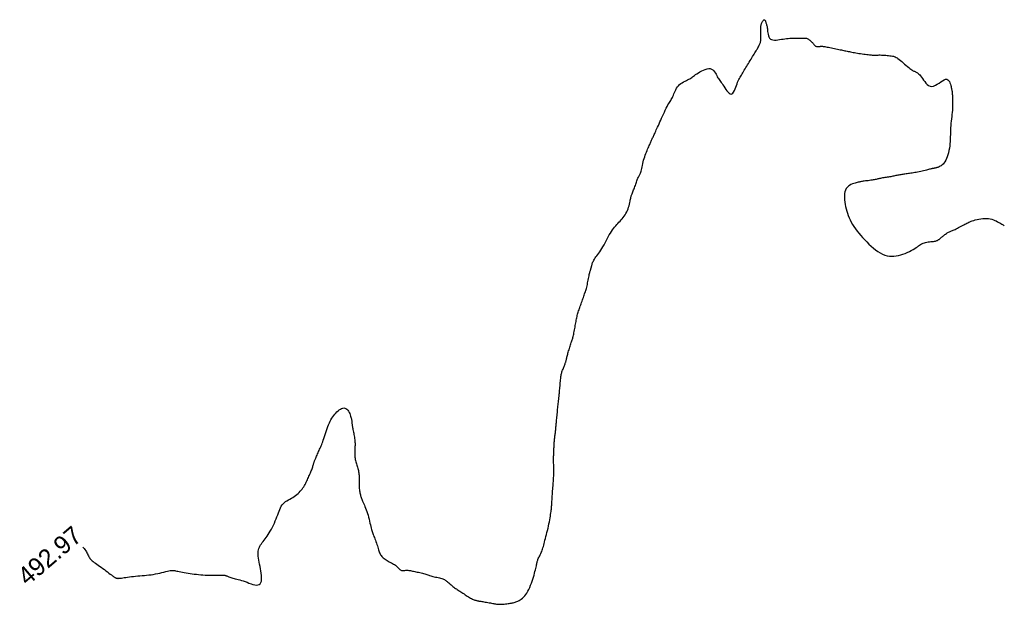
# Model space of a CAD drawing. Header units: millimetres. Extents: x 32690613 to 32693367, y 5343692 to 5344708.
# Tile 522 of 656: x 32692451 to 32692505, y 5344406 to 5344438. Entities that reach past the tile are written whole.
import ezdxf
from ezdxf.enums import TextEntityAlignment as Align

# ---------------------------------------------------------------- set-up
doc = ezdxf.new("R2010")
doc.units = ezdxf.units.MM
doc.header["$LTSCALE"] = 20
doc.layers.add('02-DGM_HL_493.00', color=102, linetype='Continuous')

msp = doc.modelspace()

# ---------------------------------------------------------------- linework, layer by layer
at = {"layer": '02-DGM_HL_493.00', "elevation": 493, "flags": 128}
msp.add_lwpolyline([(32692454.284, 5344409.113), (32692454.315, 5344409.082), (32692454.365, 5344409.024), (32692454.41, 5344408.963), (32692454.451, 5344408.9), (32692454.487, 5344408.837), (32692454.518, 5344408.778), (32692454.547, 5344408.721), (32692454.573, 5344408.666), (32692454.598, 5344408.614), (32692454.624, 5344408.564), (32692454.652, 5344408.515), (32692454.684, 5344408.469), (32692454.72, 5344408.424), (32692454.762, 5344408.38), (32692454.811, 5344408.337), (32692454.865, 5344408.293), (32692454.925, 5344408.249), (32692454.99, 5344408.202), (32692455.061, 5344408.153), (32692455.137, 5344408.1), (32692455.219, 5344408.043), (32692455.304, 5344407.982), (32692455.393, 5344407.917), (32692455.482, 5344407.85), (32692455.571, 5344407.784), (32692455.656, 5344407.72), (32692455.737, 5344407.659), (32692455.81, 5344407.603), (32692455.874, 5344407.554), (32692455.928, 5344407.514), (32692455.972, 5344407.481), (32692456.008, 5344407.455), (32692456.036, 5344407.435), (32692456.059, 5344407.42), (32692456.077, 5344407.409), (32692456.092, 5344407.4), (32692456.106, 5344407.394), (32692456.118, 5344407.389), (32692456.13, 5344407.384), (32692456.142, 5344407.381), (32692456.153, 5344407.378), (32692456.165, 5344407.376), (32692456.176, 5344407.374), (32692456.188, 5344407.372), (32692456.2, 5344407.371), (32692456.213, 5344407.37), (32692456.227, 5344407.369), (32692456.245, 5344407.369), (32692456.268, 5344407.37), (32692456.297, 5344407.372), (32692456.334, 5344407.375), (32692456.379, 5344407.381), (32692456.436, 5344407.388), (32692456.504, 5344407.398), (32692456.583, 5344407.41), (32692456.671, 5344407.423), (32692456.767, 5344407.437), (32692456.871, 5344407.451), (32692456.98, 5344407.465), (32692457.094, 5344407.479), (32692457.21, 5344407.491), (32692457.329, 5344407.502), (32692457.449, 5344407.512), (32692457.57, 5344407.521), (32692457.693, 5344407.531), (32692457.816, 5344407.542), (32692457.94, 5344407.555), (32692458.064, 5344407.571), (32692458.189, 5344407.589), (32692458.312, 5344407.612), (32692458.435, 5344407.637), (32692458.554, 5344407.663), (32692458.668, 5344407.69), (32692458.776, 5344407.717), (32692458.877, 5344407.742), (32692458.968, 5344407.764), (32692459.048, 5344407.781), (32692459.117, 5344407.794), (32692459.176, 5344407.802), (32692459.229, 5344407.806), (32692459.277, 5344407.806), (32692459.323, 5344407.802), (32692459.372, 5344407.795), (32692459.424, 5344407.785), (32692459.482, 5344407.773), (32692459.55, 5344407.759), (32692459.626, 5344407.743), (32692459.711, 5344407.727), (32692459.802, 5344407.709), (32692459.899, 5344407.691), (32692460.002, 5344407.672), (32692460.11, 5344407.654), (32692460.222, 5344407.637), (32692460.336, 5344407.62), (32692460.453, 5344407.605), (32692460.572, 5344407.591), (32692460.692, 5344407.578), (32692460.812, 5344407.567), (32692460.932, 5344407.558), (32692461.051, 5344407.55), (32692461.169, 5344407.545), (32692461.284, 5344407.542), (32692461.395, 5344407.54), (32692461.502, 5344407.54), (32692461.604, 5344407.541), (32692461.698, 5344407.542), (32692461.785, 5344407.544), (32692461.863, 5344407.546), (32692461.931, 5344407.547), (32692461.988, 5344407.547), (32692462.036, 5344407.547), (32692462.077, 5344407.545), (32692462.111, 5344407.543), (32692462.141, 5344407.538), (32692462.17, 5344407.532), (32692462.197, 5344407.524), (32692462.226, 5344407.515), (32692462.258, 5344407.503), (32692462.293, 5344407.489), (32692462.332, 5344407.474), (32692462.374, 5344407.458), (32692462.421, 5344407.441), (32692462.472, 5344407.423), (32692462.528, 5344407.404), (32692462.589, 5344407.386), (32692462.655, 5344407.368), (32692462.726, 5344407.349), (32692462.802, 5344407.329), (32692462.884, 5344407.307), (32692462.971, 5344407.283), (32692463.063, 5344407.256), (32692463.161, 5344407.225), (32692463.264, 5344407.19), (32692463.372, 5344407.15), (32692463.482, 5344407.109), (32692463.593, 5344407.07), (32692463.7, 5344407.037), (32692463.803, 5344407.012), (32692463.896, 5344407), (32692463.979, 5344407.003), (32692464.048, 5344407.026), (32692464.102, 5344407.071), (32692464.14, 5344407.135), (32692464.165, 5344407.217), (32692464.178, 5344407.313), (32692464.181, 5344407.42), (32692464.175, 5344407.535), (32692464.162, 5344407.656), (32692464.144, 5344407.78), (32692464.122, 5344407.904), (32692464.097, 5344408.027), (32692464.072, 5344408.148), (32692464.047, 5344408.266), (32692464.024, 5344408.381), (32692464.005, 5344408.49), (32692463.991, 5344408.594), (32692463.983, 5344408.691), (32692463.984, 5344408.781), (32692463.991, 5344408.865), (32692464.006, 5344408.943), (32692464.028, 5344409.016), (32692464.055, 5344409.086), (32692464.088, 5344409.153), (32692464.126, 5344409.218), (32692464.169, 5344409.282), (32692464.215, 5344409.347), (32692464.265, 5344409.413), (32692464.317, 5344409.48), (32692464.372, 5344409.551), (32692464.428, 5344409.626), (32692464.486, 5344409.705), (32692464.545, 5344409.791), (32692464.604, 5344409.883), (32692464.662, 5344409.983), (32692464.72, 5344410.089), (32692464.777, 5344410.2), (32692464.832, 5344410.314), (32692464.885, 5344410.43), (32692464.936, 5344410.547), (32692464.983, 5344410.663), (32692465.028, 5344410.775), (32692465.069, 5344410.884), (32692465.107, 5344410.989), (32692465.145, 5344411.089), (32692465.184, 5344411.183), (32692465.225, 5344411.271), (32692465.269, 5344411.354), (32692465.319, 5344411.429), (32692465.375, 5344411.498), (32692465.439, 5344411.559), (32692465.509, 5344411.615), (32692465.584, 5344411.665), (32692465.663, 5344411.712), (32692465.745, 5344411.758), (32692465.826, 5344411.803), (32692465.907, 5344411.849), (32692465.985, 5344411.897), (32692466.059, 5344411.949), (32692466.129, 5344412.004), (32692466.195, 5344412.061), (32692466.257, 5344412.121), (32692466.316, 5344412.183), (32692466.37, 5344412.246), (32692466.42, 5344412.31), (32692466.466, 5344412.374), (32692466.509, 5344412.439), (32692466.548, 5344412.503), (32692466.584, 5344412.567), (32692466.618, 5344412.631), (32692466.65, 5344412.694), (32692466.68, 5344412.758), (32692466.709, 5344412.822), (32692466.738, 5344412.885), (32692466.767, 5344412.949), (32692466.796, 5344413.012), (32692466.824, 5344413.075), (32692466.851, 5344413.137), (32692466.877, 5344413.199), (32692466.903, 5344413.258), (32692466.926, 5344413.317), (32692466.949, 5344413.373), (32692466.969, 5344413.428), (32692466.988, 5344413.48), (32692467.004, 5344413.53), (32692467.02, 5344413.577), (32692467.033, 5344413.621), (32692467.046, 5344413.661), (32692467.057, 5344413.699), (32692467.067, 5344413.732), (32692467.075, 5344413.762), (32692467.083, 5344413.789), (32692467.092, 5344413.815), (32692467.1, 5344413.842), (32692467.11, 5344413.869), (32692467.122, 5344413.9), (32692467.135, 5344413.934), (32692467.152, 5344413.974), (32692467.172, 5344414.021), (32692467.195, 5344414.073), (32692467.22, 5344414.13), (32692467.247, 5344414.191), (32692467.275, 5344414.254), (32692467.304, 5344414.319), (32692467.334, 5344414.384), (32692467.363, 5344414.448), (32692467.391, 5344414.511), (32692467.419, 5344414.574), (32692467.447, 5344414.637), (32692467.475, 5344414.703), (32692467.503, 5344414.772), (32692467.531, 5344414.846), (32692467.561, 5344414.926), (32692467.591, 5344415.013), (32692467.623, 5344415.109), (32692467.656, 5344415.211), (32692467.691, 5344415.319), (32692467.727, 5344415.429), (32692467.764, 5344415.541), (32692467.803, 5344415.652), (32692467.843, 5344415.761), (32692467.884, 5344415.866), (32692467.926, 5344415.964), (32692467.971, 5344416.057), (32692468.016, 5344416.145), (32692468.064, 5344416.227), (32692468.115, 5344416.305), (32692468.167, 5344416.379), (32692468.223, 5344416.449), (32692468.281, 5344416.515), (32692468.343, 5344416.578), (32692468.406, 5344416.637), (32692468.472, 5344416.688), (32692468.537, 5344416.732), (32692468.603, 5344416.765), (32692468.667, 5344416.786), (32692468.729, 5344416.793), (32692468.788, 5344416.785), (32692468.843, 5344416.76), (32692468.893, 5344416.721), (32692468.94, 5344416.671), (32692468.982, 5344416.611), (32692469.02, 5344416.546), (32692469.053, 5344416.479), (32692469.081, 5344416.411), (32692469.105, 5344416.347), (32692469.124, 5344416.288), (32692469.138, 5344416.235), (32692469.149, 5344416.186), (32692469.158, 5344416.14), (32692469.163, 5344416.097), (32692469.168, 5344416.056), (32692469.172, 5344416.017), (32692469.175, 5344415.977), (32692469.179, 5344415.938), (32692469.183, 5344415.897), (32692469.189, 5344415.854), (32692469.195, 5344415.809), (32692469.203, 5344415.762), (32692469.211, 5344415.711), (32692469.221, 5344415.656), (32692469.232, 5344415.596), (32692469.245, 5344415.532), (32692469.259, 5344415.463), (32692469.273, 5344415.392), (32692469.288, 5344415.318), (32692469.302, 5344415.245), (32692469.314, 5344415.171), (32692469.325, 5344415.099), (32692469.335, 5344415.03), (32692469.341, 5344414.964), (32692469.345, 5344414.902), (32692469.348, 5344414.841), (32692469.348, 5344414.782), (32692469.347, 5344414.724), (32692469.345, 5344414.665), (32692469.343, 5344414.605), (32692469.34, 5344414.544), (32692469.336, 5344414.48), (32692469.334, 5344414.414), (32692469.331, 5344414.347), (32692469.33, 5344414.278), (32692469.331, 5344414.21), (32692469.334, 5344414.141), (32692469.339, 5344414.074), (32692469.347, 5344414.008), (32692469.359, 5344413.943), (32692469.373, 5344413.88), (32692469.389, 5344413.819), (32692469.408, 5344413.758), (32692469.427, 5344413.698), (32692469.446, 5344413.637), (32692469.466, 5344413.577), (32692469.485, 5344413.515), (32692469.502, 5344413.453), (32692469.518, 5344413.39), (32692469.532, 5344413.326), (32692469.545, 5344413.262), (32692469.556, 5344413.198), (32692469.565, 5344413.135), (32692469.571, 5344413.072), (32692469.576, 5344413.009), (32692469.578, 5344412.948), (32692469.578, 5344412.888), (32692469.577, 5344412.828), (32692469.575, 5344412.769), (32692469.573, 5344412.709), (32692469.571, 5344412.649), (32692469.57, 5344412.588), (32692469.571, 5344412.526), (32692469.573, 5344412.463), (32692469.577, 5344412.399), (32692469.583, 5344412.335), (32692469.591, 5344412.272), (32692469.599, 5344412.21), (32692469.609, 5344412.15), (32692469.619, 5344412.092), (32692469.63, 5344412.037), (32692469.641, 5344411.986), (32692469.654, 5344411.937), (32692469.667, 5344411.89), (32692469.683, 5344411.843), (32692469.7, 5344411.794), (32692469.72, 5344411.744), (32692469.742, 5344411.69), (32692469.768, 5344411.631), (32692469.797, 5344411.567), (32692469.829, 5344411.496), (32692469.863, 5344411.421), (32692469.898, 5344411.339), (32692469.934, 5344411.253), (32692469.97, 5344411.161), (32692470.005, 5344411.064), (32692470.038, 5344410.962), (32692470.07, 5344410.855), (32692470.098, 5344410.745), (32692470.125, 5344410.635), (32692470.15, 5344410.526), (32692470.174, 5344410.421), (32692470.195, 5344410.32), (32692470.216, 5344410.228), (32692470.235, 5344410.145), (32692470.253, 5344410.073), (32692470.271, 5344410.01), (32692470.288, 5344409.954), (32692470.306, 5344409.903), (32692470.325, 5344409.853), (32692470.345, 5344409.803), (32692470.366, 5344409.75), (32692470.39, 5344409.692), (32692470.415, 5344409.627), (32692470.443, 5344409.556), (32692470.472, 5344409.48), (32692470.501, 5344409.401), (32692470.531, 5344409.321), (32692470.559, 5344409.241), (32692470.585, 5344409.162), (32692470.61, 5344409.087), (32692470.631, 5344409.017), (32692470.651, 5344408.951), (32692470.67, 5344408.889), (32692470.689, 5344408.831), (32692470.709, 5344408.777), (32692470.732, 5344408.725), (32692470.758, 5344408.676), (32692470.788, 5344408.63), (32692470.824, 5344408.585), (32692470.865, 5344408.542), (32692470.91, 5344408.501), (32692470.959, 5344408.461), (32692471.011, 5344408.423), (32692471.066, 5344408.387), (32692471.123, 5344408.351), (32692471.182, 5344408.317), (32692471.242, 5344408.284), (32692471.302, 5344408.252), (32692471.361, 5344408.221), (32692471.42, 5344408.189), (32692471.476, 5344408.158), (32692471.53, 5344408.126), (32692471.579, 5344408.093), (32692471.625, 5344408.059), (32692471.666, 5344408.023), (32692471.702, 5344407.987), (32692471.735, 5344407.952), (32692471.766, 5344407.918), (32692471.795, 5344407.887), (32692471.824, 5344407.859), (32692471.854, 5344407.836), (32692471.884, 5344407.819), (32692471.917, 5344407.807), (32692471.952, 5344407.802), (32692471.989, 5344407.8), (32692472.028, 5344407.802), (32692472.067, 5344407.805), (32692472.108, 5344407.81), (32692472.149, 5344407.814), (32692472.19, 5344407.817), (32692472.232, 5344407.817), (32692472.275, 5344407.815), (32692472.319, 5344407.811), (32692472.365, 5344407.804), (32692472.413, 5344407.796), (32692472.465, 5344407.786), (32692472.521, 5344407.775), (32692472.582, 5344407.762), (32692472.647, 5344407.749), (32692472.717, 5344407.734), (32692472.789, 5344407.719), (32692472.862, 5344407.702), (32692472.935, 5344407.685), (32692473.008, 5344407.668), (32692473.077, 5344407.65), (32692473.143, 5344407.632), (32692473.204, 5344407.613), (32692473.261, 5344407.595), (32692473.315, 5344407.576), (32692473.368, 5344407.558), (32692473.421, 5344407.539), (32692473.475, 5344407.522), (32692473.532, 5344407.505), (32692473.593, 5344407.488), (32692473.659, 5344407.472), (32692473.728, 5344407.456), (32692473.799, 5344407.441), (32692473.872, 5344407.426), (32692473.944, 5344407.41), (32692474.013, 5344407.394), (32692474.079, 5344407.377), (32692474.14, 5344407.359), (32692474.195, 5344407.34), (32692474.245, 5344407.319), (32692474.29, 5344407.297), (32692474.332, 5344407.273), (32692474.372, 5344407.246), (32692474.411, 5344407.218), (32692474.449, 5344407.188), (32692474.489, 5344407.155), (32692474.53, 5344407.119), (32692474.573, 5344407.081), (32692474.618, 5344407.042), (32692474.664, 5344407.002), (32692474.711, 5344406.962), (32692474.759, 5344406.923), (32692474.807, 5344406.884), (32692474.855, 5344406.848), (32692474.903, 5344406.813), (32692474.952, 5344406.78), (32692475.001, 5344406.749), (32692475.051, 5344406.717), (32692475.101, 5344406.686), (32692475.153, 5344406.654), (32692475.206, 5344406.62), (32692475.262, 5344406.584), (32692475.319, 5344406.546), (32692475.377, 5344406.506), (32692475.437, 5344406.465), (32692475.497, 5344406.425), (32692475.557, 5344406.384), (32692475.617, 5344406.346), (32692475.675, 5344406.31), (32692475.732, 5344406.277), (32692475.787, 5344406.249), (32692475.84, 5344406.224), (32692475.889, 5344406.203), (32692475.937, 5344406.185), (32692475.981, 5344406.17), (32692476.021, 5344406.157), (32692476.059, 5344406.147), (32692476.092, 5344406.138), (32692476.122, 5344406.131), (32692476.15, 5344406.125), (32692476.176, 5344406.12), (32692476.204, 5344406.115), (32692476.235, 5344406.11), (32692476.269, 5344406.105), (32692476.31, 5344406.098), (32692476.358, 5344406.091), (32692476.414, 5344406.081), (32692476.478, 5344406.071), (32692476.547, 5344406.059), (32692476.619, 5344406.046), (32692476.693, 5344406.033), (32692476.766, 5344406.019), (32692476.836, 5344406.006), (32692476.902, 5344405.993), (32692476.962, 5344405.981), (32692477.018, 5344405.969), (32692477.069, 5344405.959), (32692477.119, 5344405.95), (32692477.169, 5344405.943), (32692477.219, 5344405.938), (32692477.272, 5344405.934), (32692477.33, 5344405.933), (32692477.393, 5344405.934), (32692477.46, 5344405.937), (32692477.53, 5344405.942), (32692477.602, 5344405.948), (32692477.674, 5344405.956), (32692477.744, 5344405.964), (32692477.813, 5344405.972), (32692477.877, 5344405.981), (32692477.937, 5344405.99), (32692477.993, 5344405.999), (32692478.046, 5344406.008), (32692478.096, 5344406.019), (32692478.146, 5344406.032), (32692478.197, 5344406.047), (32692478.248, 5344406.065), (32692478.302, 5344406.086), (32692478.36, 5344406.111), (32692478.42, 5344406.141), (32692478.482, 5344406.176), (32692478.545, 5344406.218), (32692478.609, 5344406.268), (32692478.673, 5344406.326), (32692478.735, 5344406.393), (32692478.796, 5344406.47), (32692478.854, 5344406.558), (32692478.909, 5344406.656), (32692478.961, 5344406.76), (32692479.011, 5344406.87), (32692479.058, 5344406.984), (32692479.102, 5344407.1), (32692479.142, 5344407.216), (32692479.18, 5344407.33), (32692479.215, 5344407.441), (32692479.247, 5344407.547), (32692479.276, 5344407.649), (32692479.301, 5344407.745), (32692479.324, 5344407.835), (32692479.344, 5344407.918), (32692479.362, 5344407.993), (32692479.376, 5344408.06), (32692479.388, 5344408.119), (32692479.398, 5344408.171), (32692479.407, 5344408.217), (32692479.416, 5344408.259), (32692479.426, 5344408.299), (32692479.436, 5344408.338), (32692479.45, 5344408.377), (32692479.466, 5344408.419), (32692479.486, 5344408.464), (32692479.509, 5344408.513), (32692479.534, 5344408.565), (32692479.562, 5344408.62), (32692479.59, 5344408.678), (32692479.618, 5344408.737), (32692479.646, 5344408.799), (32692479.673, 5344408.862), (32692479.697, 5344408.926), (32692479.72, 5344408.992), (32692479.743, 5344409.061), (32692479.764, 5344409.133), (32692479.786, 5344409.21), (32692479.808, 5344409.291), (32692479.83, 5344409.378), (32692479.855, 5344409.472), (32692479.881, 5344409.573), (32692479.908, 5344409.679), (32692479.936, 5344409.791), (32692479.965, 5344409.906), (32692479.993, 5344410.023), (32692480.021, 5344410.142), (32692480.048, 5344410.261), (32692480.073, 5344410.378), (32692480.096, 5344410.493), (32692480.117, 5344410.604), (32692480.136, 5344410.71), (32692480.152, 5344410.811), (32692480.167, 5344410.905), (32692480.18, 5344410.992), (32692480.191, 5344411.07), (32692480.2, 5344411.138), (32692480.207, 5344411.195), (32692480.212, 5344411.244), (32692480.216, 5344411.284), (32692480.219, 5344411.318), (32692480.221, 5344411.347), (32692480.223, 5344411.372), (32692480.224, 5344411.394), (32692480.225, 5344411.416), (32692480.226, 5344411.438), (32692480.227, 5344411.462), (32692480.229, 5344411.488), (32692480.231, 5344411.519), (32692480.233, 5344411.554), (32692480.236, 5344411.596), (32692480.24, 5344411.645), (32692480.244, 5344411.704), (32692480.249, 5344411.771), (32692480.254, 5344411.847), (32692480.26, 5344411.929), (32692480.266, 5344412.016), (32692480.273, 5344412.107), (32692480.279, 5344412.201), (32692480.286, 5344412.294), (32692480.293, 5344412.387), (32692480.299, 5344412.478), (32692480.306, 5344412.565), (32692480.311, 5344412.65), (32692480.317, 5344412.731), (32692480.322, 5344412.808), (32692480.327, 5344412.882), (32692480.331, 5344412.951), (32692480.335, 5344413.016), (32692480.337, 5344413.077), (32692480.34, 5344413.134), (32692480.341, 5344413.188), (32692480.342, 5344413.241), (32692480.343, 5344413.295), (32692480.343, 5344413.348), (32692480.342, 5344413.405), (32692480.341, 5344413.464), (32692480.34, 5344413.527), (32692480.338, 5344413.594), (32692480.336, 5344413.663), (32692480.334, 5344413.733), (32692480.333, 5344413.803), (32692480.332, 5344413.873), (32692480.331, 5344413.94), (32692480.331, 5344414.005), (32692480.331, 5344414.065), (32692480.333, 5344414.123), (32692480.335, 5344414.178), (32692480.337, 5344414.232), (32692480.339, 5344414.285), (32692480.342, 5344414.338), (32692480.345, 5344414.393), (32692480.348, 5344414.449), (32692480.35, 5344414.508), (32692480.352, 5344414.57), (32692480.355, 5344414.633), (32692480.357, 5344414.698), (32692480.36, 5344414.763), (32692480.363, 5344414.828), (32692480.367, 5344414.893), (32692480.372, 5344414.956), (32692480.377, 5344415.018), (32692480.384, 5344415.079), (32692480.391, 5344415.138), (32692480.398, 5344415.195), (32692480.405, 5344415.252), (32692480.413, 5344415.308), (32692480.42, 5344415.362), (32692480.428, 5344415.416), (32692480.434, 5344415.47), (32692480.44, 5344415.524), (32692480.446, 5344415.577), (32692480.452, 5344415.632), (32692480.458, 5344415.687), (32692480.463, 5344415.745), (32692480.469, 5344415.804), (32692480.475, 5344415.865), (32692480.481, 5344415.929), (32692480.487, 5344415.996), (32692480.493, 5344416.066), (32692480.5, 5344416.139), (32692480.507, 5344416.214), (32692480.515, 5344416.292), (32692480.522, 5344416.373), (32692480.53, 5344416.457), (32692480.538, 5344416.543), (32692480.546, 5344416.631), (32692480.555, 5344416.719), (32692480.563, 5344416.805), (32692480.571, 5344416.889), (32692480.579, 5344416.968), (32692480.586, 5344417.042), (32692480.593, 5344417.109), (32692480.6, 5344417.168), (32692480.605, 5344417.219), (32692480.611, 5344417.264), (32692480.616, 5344417.303), (32692480.62, 5344417.337), (32692480.624, 5344417.367), (32692480.627, 5344417.395), (32692480.631, 5344417.421), (32692480.633, 5344417.445), (32692480.636, 5344417.47), (32692480.639, 5344417.497), (32692480.642, 5344417.528), (32692480.645, 5344417.563), (32692480.649, 5344417.604), (32692480.653, 5344417.653), (32692480.658, 5344417.71), (32692480.664, 5344417.778), (32692480.67, 5344417.854), (32692480.677, 5344417.935), (32692480.685, 5344418.021), (32692480.693, 5344418.107), (32692480.7, 5344418.193), (32692480.708, 5344418.275), (32692480.716, 5344418.352), (32692480.724, 5344418.422), (32692480.731, 5344418.485), (32692480.739, 5344418.542), (32692480.747, 5344418.595), (32692480.757, 5344418.646), (32692480.768, 5344418.694), (32692480.78, 5344418.742), (32692480.795, 5344418.791), (32692480.812, 5344418.841), (32692480.831, 5344418.892), (32692480.851, 5344418.944), (32692480.872, 5344418.995), (32692480.892, 5344419.046), (32692480.913, 5344419.095), (32692480.932, 5344419.142), (32692480.949, 5344419.186), (32692480.964, 5344419.227), (32692480.977, 5344419.264), (32692480.989, 5344419.3), (32692480.999, 5344419.335), (32692481.009, 5344419.37), (32692481.018, 5344419.404), (32692481.027, 5344419.44), (32692481.036, 5344419.478), (32692481.046, 5344419.519), (32692481.057, 5344419.563), (32692481.068, 5344419.609), (32692481.081, 5344419.658), (32692481.095, 5344419.711), (32692481.11, 5344419.766), (32692481.126, 5344419.825), (32692481.144, 5344419.887), (32692481.164, 5344419.951), (32692481.185, 5344420.018), (32692481.206, 5344420.086), (32692481.228, 5344420.154), (32692481.25, 5344420.221), (32692481.271, 5344420.286), (32692481.291, 5344420.348), (32692481.31, 5344420.406), (32692481.328, 5344420.459), (32692481.344, 5344420.508), (32692481.359, 5344420.555), (32692481.373, 5344420.602), (32692481.387, 5344420.649), (32692481.4, 5344420.699), (32692481.413, 5344420.754), (32692481.427, 5344420.813), (32692481.441, 5344420.88), (32692481.456, 5344420.952), (32692481.471, 5344421.029), (32692481.487, 5344421.109), (32692481.502, 5344421.19), (32692481.517, 5344421.272), (32692481.532, 5344421.353), (32692481.546, 5344421.432), (32692481.56, 5344421.508), (32692481.573, 5344421.58), (32692481.587, 5344421.65), (32692481.6, 5344421.718), (32692481.614, 5344421.784), (32692481.628, 5344421.848), (32692481.643, 5344421.912), (32692481.66, 5344421.975), (32692481.677, 5344422.038), (32692481.696, 5344422.102), (32692481.716, 5344422.165), (32692481.737, 5344422.23), (32692481.759, 5344422.294), (32692481.782, 5344422.36), (32692481.805, 5344422.426), (32692481.829, 5344422.494), (32692481.854, 5344422.562), (32692481.878, 5344422.632), (32692481.903, 5344422.701), (32692481.928, 5344422.77), (32692481.952, 5344422.839), (32692481.976, 5344422.907), (32692482, 5344422.973), (32692482.023, 5344423.038), (32692482.045, 5344423.1), (32692482.066, 5344423.161), (32692482.087, 5344423.222), (32692482.107, 5344423.283), (32692482.126, 5344423.345), (32692482.145, 5344423.41), (32692482.163, 5344423.478), (32692482.18, 5344423.55), (32692482.197, 5344423.627), (32692482.213, 5344423.707), (32692482.229, 5344423.789), (32692482.245, 5344423.871), (32692482.26, 5344423.951), (32692482.275, 5344424.029), (32692482.289, 5344424.102), (32692482.303, 5344424.168), (32692482.316, 5344424.228), (32692482.329, 5344424.28), (32692482.341, 5344424.326), (32692482.353, 5344424.366), (32692482.364, 5344424.401), (32692482.374, 5344424.431), (32692482.384, 5344424.458), (32692482.392, 5344424.482), (32692482.399, 5344424.504), (32692482.406, 5344424.525), (32692482.412, 5344424.545), (32692482.417, 5344424.565), (32692482.423, 5344424.586), (32692482.429, 5344424.61), (32692482.435, 5344424.635), (32692482.442, 5344424.665), (32692482.451, 5344424.699), (32692482.461, 5344424.736), (32692482.473, 5344424.778), (32692482.488, 5344424.823), (32692482.507, 5344424.871), (32692482.53, 5344424.923), (32692482.558, 5344424.976), (32692482.591, 5344425.032), (32692482.63, 5344425.09), (32692482.674, 5344425.151), (32692482.722, 5344425.215), (32692482.775, 5344425.284), (32692482.83, 5344425.357), (32692482.887, 5344425.436), (32692482.945, 5344425.521), (32692483.004, 5344425.614), (32692483.062, 5344425.713), (32692483.121, 5344425.819), (32692483.179, 5344425.928), (32692483.237, 5344426.04), (32692483.295, 5344426.151), (32692483.354, 5344426.261), (32692483.412, 5344426.366), (32692483.471, 5344426.466), (32692483.53, 5344426.558), (32692483.589, 5344426.644), (32692483.648, 5344426.723), (32692483.708, 5344426.798), (32692483.768, 5344426.869), (32692483.828, 5344426.937), (32692483.888, 5344427.003), (32692483.948, 5344427.068), (32692484.008, 5344427.133), (32692484.067, 5344427.199), (32692484.125, 5344427.265), (32692484.181, 5344427.334), (32692484.235, 5344427.404), (32692484.286, 5344427.478), (32692484.333, 5344427.555), (32692484.376, 5344427.635), (32692484.414, 5344427.72), (32692484.448, 5344427.808), (32692484.477, 5344427.896), (32692484.503, 5344427.984), (32692484.525, 5344428.07), (32692484.545, 5344428.151), (32692484.561, 5344428.226), (32692484.575, 5344428.294), (32692484.588, 5344428.352), (32692484.599, 5344428.403), (32692484.609, 5344428.448), (32692484.619, 5344428.489), (32692484.629, 5344428.528), (32692484.641, 5344428.566), (32692484.654, 5344428.605), (32692484.67, 5344428.648), (32692484.688, 5344428.694), (32692484.709, 5344428.745), (32692484.732, 5344428.8), (32692484.756, 5344428.857), (32692484.781, 5344428.917), (32692484.806, 5344428.979), (32692484.831, 5344429.042), (32692484.855, 5344429.105), (32692484.878, 5344429.168), (32692484.9, 5344429.231), (32692484.921, 5344429.292), (32692484.941, 5344429.352), (32692484.961, 5344429.408), (32692484.98, 5344429.462), (32692484.999, 5344429.511), (32692485.018, 5344429.556), (32692485.037, 5344429.596), (32692485.057, 5344429.633), (32692485.076, 5344429.669), (32692485.096, 5344429.705), (32692485.115, 5344429.744), (32692485.134, 5344429.788), (32692485.153, 5344429.837), (32692485.172, 5344429.896), (32692485.19, 5344429.964), (32692485.208, 5344430.041), (32692485.227, 5344430.125), (32692485.246, 5344430.215), (32692485.266, 5344430.309), (32692485.288, 5344430.405), (32692485.312, 5344430.502), (32692485.339, 5344430.597), (32692485.368, 5344430.691), (32692485.398, 5344430.782), (32692485.431, 5344430.869), (32692485.464, 5344430.953), (32692485.497, 5344431.033), (32692485.53, 5344431.109), (32692485.561, 5344431.18), (32692485.591, 5344431.247), (32692485.619, 5344431.308), (32692485.645, 5344431.364), (32692485.668, 5344431.417), (32692485.691, 5344431.466), (32692485.712, 5344431.512), (32692485.732, 5344431.557), (32692485.751, 5344431.6), (32692485.77, 5344431.643), (32692485.79, 5344431.685), (32692485.809, 5344431.729), (32692485.829, 5344431.773), (32692485.85, 5344431.82), (32692485.873, 5344431.869), (32692485.896, 5344431.921), (32692485.922, 5344431.978), (32692485.95, 5344432.039), (32692485.98, 5344432.105), (32692486.012, 5344432.177), (32692486.047, 5344432.254), (32692486.084, 5344432.336), (32692486.124, 5344432.424), (32692486.165, 5344432.517), (32692486.21, 5344432.615), (32692486.257, 5344432.718), (32692486.306, 5344432.827), (32692486.356, 5344432.938), (32692486.408, 5344433.051), (32692486.46, 5344433.162), (32692486.511, 5344433.27), (32692486.561, 5344433.373), (32692486.609, 5344433.468), (32692486.655, 5344433.554), (32692486.697, 5344433.628), (32692486.736, 5344433.693), (32692486.773, 5344433.751), (32692486.807, 5344433.805), (32692486.839, 5344433.856), (32692486.87, 5344433.908), (32692486.899, 5344433.963), (32692486.928, 5344434.023), (32692486.957, 5344434.09), (32692486.987, 5344434.164), (32692487.018, 5344434.241), (32692487.052, 5344434.32), (32692487.09, 5344434.399), (32692487.134, 5344434.477), (32692487.183, 5344434.551), (32692487.239, 5344434.619), (32692487.302, 5344434.68), (32692487.372, 5344434.735), (32692487.446, 5344434.784), (32692487.522, 5344434.828), (32692487.599, 5344434.869), (32692487.673, 5344434.906), (32692487.744, 5344434.941), (32692487.809, 5344434.975), (32692487.866, 5344435.009), (32692487.919, 5344435.042), (32692487.968, 5344435.077), (32692488.017, 5344435.113), (32692488.068, 5344435.152), (32692488.123, 5344435.192), (32692488.184, 5344435.236), (32692488.255, 5344435.284), (32692488.337, 5344435.336), (32692488.427, 5344435.389), (32692488.523, 5344435.44), (32692488.623, 5344435.486), (32692488.722, 5344435.525), (32692488.819, 5344435.553), (32692488.911, 5344435.566), (32692488.995, 5344435.563), (32692489.068, 5344435.541), (32692489.132, 5344435.503), (32692489.188, 5344435.451), (32692489.236, 5344435.39), (32692489.279, 5344435.323), (32692489.318, 5344435.253), (32692489.353, 5344435.185), (32692489.387, 5344435.12), (32692489.421, 5344435.062), (32692489.455, 5344435.01), (32692489.49, 5344434.961), (32692489.526, 5344434.912), (32692489.564, 5344434.861), (32692489.605, 5344434.806), (32692489.649, 5344434.744), (32692489.697, 5344434.673), (32692489.749, 5344434.592), (32692489.804, 5344434.505), (32692489.862, 5344434.417), (32692489.92, 5344434.333), (32692489.979, 5344434.259), (32692490.038, 5344434.2), (32692490.094, 5344434.162), (32692490.148, 5344434.149), (32692490.198, 5344434.166), (32692490.245, 5344434.209), (32692490.289, 5344434.272), (32692490.33, 5344434.352), (32692490.369, 5344434.443), (32692490.406, 5344434.539), (32692490.441, 5344434.636), (32692490.476, 5344434.729), (32692490.51, 5344434.813), (32692490.543, 5344434.89), (32692490.576, 5344434.96), (32692490.61, 5344435.026), (32692490.645, 5344435.089), (32692490.68, 5344435.15), (32692490.716, 5344435.211), (32692490.755, 5344435.274), (32692490.795, 5344435.339), (32692490.837, 5344435.408), (32692490.88, 5344435.478), (32692490.925, 5344435.551), (32692490.97, 5344435.626), (32692491.016, 5344435.701), (32692491.063, 5344435.778), (32692491.11, 5344435.855), (32692491.157, 5344435.931), (32692491.204, 5344436.008), (32692491.25, 5344436.083), (32692491.296, 5344436.158), (32692491.34, 5344436.231), (32692491.383, 5344436.301), (32692491.425, 5344436.37), (32692491.465, 5344436.435), (32692491.504, 5344436.498), (32692491.54, 5344436.557), (32692491.574, 5344436.614), (32692491.606, 5344436.667), (32692491.635, 5344436.718), (32692491.662, 5344436.766), (32692491.686, 5344436.811), (32692491.708, 5344436.854), (32692491.727, 5344436.894), (32692491.743, 5344436.933), (32692491.757, 5344436.973), (32692491.768, 5344437.013), (32692491.777, 5344437.057), (32692491.785, 5344437.104), (32692491.79, 5344437.157), (32692491.794, 5344437.216), (32692491.796, 5344437.282), (32692491.796, 5344437.354), (32692491.796, 5344437.429), (32692491.795, 5344437.506), (32692491.794, 5344437.583), (32692491.794, 5344437.658), (32692491.793, 5344437.728), (32692491.793, 5344437.791), (32692491.795, 5344437.846), (32692491.797, 5344437.894), (32692491.801, 5344437.937), (32692491.807, 5344437.974), (32692491.814, 5344438.008), (32692491.824, 5344438.04), (32692491.835, 5344438.07), (32692491.848, 5344438.102), (32692491.863, 5344438.134), (32692491.881, 5344438.166), (32692491.899, 5344438.197), (32692491.919, 5344438.225), (32692491.939, 5344438.248), (32692491.958, 5344438.264), (32692491.978, 5344438.272), (32692491.996, 5344438.27), (32692492.013, 5344438.258), (32692492.028, 5344438.236), (32692492.043, 5344438.208), (32692492.056, 5344438.174), (32692492.068, 5344438.137), (32692492.079, 5344438.099), (32692492.089, 5344438.063), (32692492.098, 5344438.029), (32692492.107, 5344438.001), (32692492.115, 5344437.975), (32692492.122, 5344437.951), (32692492.129, 5344437.925), (32692492.136, 5344437.896), (32692492.142, 5344437.86), (32692492.148, 5344437.817), (32692492.153, 5344437.764), (32692492.159, 5344437.699), (32692492.166, 5344437.625), (32692492.176, 5344437.546), (32692492.19, 5344437.466), (32692492.211, 5344437.387), (32692492.24, 5344437.315), (32692492.279, 5344437.253), (32692492.329, 5344437.203), (32692492.392, 5344437.17), (32692492.465, 5344437.151), (32692492.548, 5344437.143), (32692492.638, 5344437.146), (32692492.733, 5344437.155), (32692492.831, 5344437.169), (32692492.931, 5344437.186), (32692493.03, 5344437.201), (32692493.126, 5344437.215), (32692493.22, 5344437.226), (32692493.31, 5344437.234), (32692493.396, 5344437.241), (32692493.477, 5344437.245), (32692493.554, 5344437.249), (32692493.625, 5344437.251), (32692493.691, 5344437.252), (32692493.75, 5344437.252), (32692493.804, 5344437.252), (32692493.854, 5344437.252), (32692493.899, 5344437.251), (32692493.942, 5344437.251), (32692493.982, 5344437.251), (32692494.02, 5344437.251), (32692494.058, 5344437.252), (32692494.095, 5344437.254), (32692494.133, 5344437.256), (32692494.17, 5344437.257), (32692494.208, 5344437.257), (32692494.245, 5344437.255), (32692494.283, 5344437.25), (32692494.321, 5344437.241), (32692494.359, 5344437.228), (32692494.397, 5344437.21), (32692494.435, 5344437.187), (32692494.473, 5344437.161), (32692494.51, 5344437.132), (32692494.545, 5344437.101), (32692494.58, 5344437.069), (32692494.612, 5344437.035), (32692494.643, 5344437.002), (32692494.671, 5344436.969), (32692494.698, 5344436.937), (32692494.723, 5344436.907), (32692494.747, 5344436.88), (32692494.77, 5344436.855), (32692494.794, 5344436.833), (32692494.818, 5344436.815), (32692494.843, 5344436.801), (32692494.869, 5344436.792), (32692494.896, 5344436.786), (32692494.924, 5344436.784), (32692494.953, 5344436.785), (32692494.983, 5344436.787), (32692495.012, 5344436.791), (32692495.042, 5344436.795), (32692495.072, 5344436.798), (32692495.101, 5344436.8), (32692495.131, 5344436.801), (32692495.163, 5344436.801), (32692495.198, 5344436.799), (32692495.238, 5344436.795), (32692495.282, 5344436.789), (32692495.334, 5344436.781), (32692495.392, 5344436.771), (32692495.459, 5344436.759), (32692495.534, 5344436.745), (32692495.613, 5344436.73), (32692495.696, 5344436.713), (32692495.781, 5344436.695), (32692495.867, 5344436.678), (32692495.951, 5344436.66), (32692496.031, 5344436.644), (32692496.107, 5344436.628), (32692496.179, 5344436.613), (32692496.248, 5344436.598), (32692496.314, 5344436.584), (32692496.378, 5344436.571), (32692496.441, 5344436.558), (32692496.503, 5344436.545), (32692496.566, 5344436.532), (32692496.629, 5344436.519), (32692496.694, 5344436.505), (32692496.761, 5344436.492), (32692496.83, 5344436.478), (32692496.902, 5344436.464), (32692496.977, 5344436.451), (32692497.055, 5344436.437), (32692497.137, 5344436.424), (32692497.223, 5344436.41), (32692497.311, 5344436.397), (32692497.4, 5344436.385), (32692497.488, 5344436.373), (32692497.573, 5344436.361), (32692497.654, 5344436.351), (32692497.729, 5344436.341), (32692497.797, 5344436.333), (32692497.855, 5344436.325), (32692497.905, 5344436.319), (32692497.948, 5344436.314), (32692497.985, 5344436.31), (32692498.017, 5344436.307), (32692498.046, 5344436.306), (32692498.073, 5344436.305), (32692498.098, 5344436.305), (32692498.123, 5344436.307), (32692498.149, 5344436.309), (32692498.178, 5344436.312), (32692498.21, 5344436.314), (32692498.247, 5344436.317), (32692498.29, 5344436.318), (32692498.339, 5344436.319), (32692498.398, 5344436.319), (32692498.464, 5344436.317), (32692498.539, 5344436.314), (32692498.618, 5344436.309), (32692498.699, 5344436.304), (32692498.782, 5344436.297), (32692498.862, 5344436.289), (32692498.938, 5344436.28), (32692499.008, 5344436.271), (32692499.07, 5344436.26), (32692499.126, 5344436.248), (32692499.177, 5344436.233), (32692499.226, 5344436.213), (32692499.275, 5344436.189), (32692499.326, 5344436.158), (32692499.38, 5344436.12), (32692499.441, 5344436.073), (32692499.51, 5344436.018), (32692499.584, 5344435.955), (32692499.662, 5344435.887), (32692499.742, 5344435.818), (32692499.822, 5344435.749), (32692499.899, 5344435.683), (32692499.971, 5344435.622), (32692500.036, 5344435.569), (32692500.093, 5344435.527), (32692500.143, 5344435.493), (32692500.186, 5344435.467), (32692500.224, 5344435.446), (32692500.258, 5344435.43), (32692500.29, 5344435.416), (32692500.321, 5344435.403), (32692500.352, 5344435.39), (32692500.385, 5344435.374), (32692500.419, 5344435.355), (32692500.456, 5344435.331), (32692500.495, 5344435.301), (32692500.537, 5344435.263), (32692500.582, 5344435.217), (32692500.629, 5344435.161), (32692500.68, 5344435.094), (32692500.735, 5344435.016), (32692500.794, 5344434.931), (32692500.857, 5344434.844), (32692500.925, 5344434.762), (32692500.998, 5344434.689), (32692501.076, 5344434.631), (32692501.16, 5344434.594), (32692501.251, 5344434.583), (32692501.347, 5344434.601), (32692501.448, 5344434.643), (32692501.551, 5344434.702), (32692501.654, 5344434.769), (32692501.753, 5344434.837), (32692501.848, 5344434.899), (32692501.936, 5344434.947), (32692502.014, 5344434.974), (32692502.081, 5344434.973), (32692502.137, 5344434.949), (32692502.183, 5344434.905), (32692502.221, 5344434.847), (32692502.252, 5344434.779), (32692502.277, 5344434.707), (32692502.297, 5344434.635), (32692502.313, 5344434.569), (32692502.327, 5344434.512), (32692502.339, 5344434.464), (32692502.348, 5344434.423), (32692502.356, 5344434.389), (32692502.362, 5344434.36), (32692502.367, 5344434.334), (32692502.371, 5344434.31), (32692502.374, 5344434.288), (32692502.377, 5344434.264), (32692502.379, 5344434.239), (32692502.381, 5344434.212), (32692502.383, 5344434.18), (32692502.385, 5344434.144), (32692502.387, 5344434.101), (32692502.389, 5344434.051), (32692502.391, 5344433.994), (32692502.394, 5344433.927), (32692502.396, 5344433.851), (32692502.398, 5344433.767), (32692502.4, 5344433.677), (32692502.399, 5344433.58), (32692502.397, 5344433.478), (32692502.393, 5344433.371), (32692502.387, 5344433.259), (32692502.377, 5344433.145), (32692502.366, 5344433.028), (32692502.352, 5344432.908), (32692502.338, 5344432.786), (32692502.325, 5344432.663), (32692502.312, 5344432.539), (32692502.3, 5344432.414), (32692502.291, 5344432.288), (32692502.285, 5344432.163), (32692502.281, 5344432.038), (32692502.278, 5344431.912), (32692502.275, 5344431.787), (32692502.27, 5344431.662), (32692502.264, 5344431.537), (32692502.255, 5344431.411), (32692502.241, 5344431.286), (32692502.223, 5344431.16), (32692502.2, 5344431.036), (32692502.172, 5344430.915), (32692502.139, 5344430.798), (32692502.103, 5344430.688), (32692502.063, 5344430.586), (32692502.019, 5344430.493), (32692501.972, 5344430.411), (32692501.923, 5344430.341), (32692501.871, 5344430.283), (32692501.819, 5344430.235), (32692501.767, 5344430.196), (32692501.715, 5344430.164), (32692501.665, 5344430.14), (32692501.618, 5344430.12), (32692501.575, 5344430.104), (32692501.536, 5344430.091), (32692501.501, 5344430.081), (32692501.469, 5344430.072), (32692501.44, 5344430.065), (32692501.412, 5344430.059), (32692501.386, 5344430.054), (32692501.36, 5344430.049), (32692501.333, 5344430.044), (32692501.306, 5344430.038), (32692501.277, 5344430.032), (32692501.245, 5344430.025), (32692501.209, 5344430.017), (32692501.169, 5344430.007), (32692501.124, 5344429.996), (32692501.072, 5344429.984), (32692501.014, 5344429.97), (32692500.948, 5344429.954), (32692500.876, 5344429.937), (32692500.799, 5344429.919), (32692500.719, 5344429.9), (32692500.636, 5344429.881), (32692500.552, 5344429.863), (32692500.468, 5344429.845), (32692500.387, 5344429.828), (32692500.308, 5344429.813), (32692500.232, 5344429.799), (32692500.158, 5344429.787), (32692500.088, 5344429.775), (32692500.019, 5344429.765), (32692499.953, 5344429.755), (32692499.888, 5344429.746), (32692499.825, 5344429.737), (32692499.764, 5344429.728), (32692499.704, 5344429.72), (32692499.645, 5344429.711), (32692499.587, 5344429.703), (32692499.53, 5344429.694), (32692499.474, 5344429.685), (32692499.419, 5344429.676), (32692499.364, 5344429.666), (32692499.31, 5344429.655), (32692499.257, 5344429.644), (32692499.203, 5344429.633), (32692499.149, 5344429.622), (32692499.093, 5344429.61), (32692499.036, 5344429.599), (32692498.978, 5344429.587), (32692498.917, 5344429.576), (32692498.853, 5344429.565), (32692498.788, 5344429.555), (32692498.723, 5344429.545), (32692498.657, 5344429.535), (32692498.592, 5344429.525), (32692498.53, 5344429.515), (32692498.47, 5344429.504), (32692498.414, 5344429.494), (32692498.362, 5344429.484), (32692498.313, 5344429.473), (32692498.266, 5344429.463), (32692498.22, 5344429.452), (32692498.172, 5344429.441), (32692498.123, 5344429.43), (32692498.069, 5344429.419), (32692498.01, 5344429.409), (32692497.945, 5344429.398), (32692497.875, 5344429.387), (32692497.802, 5344429.377), (32692497.727, 5344429.367), (32692497.654, 5344429.358), (32692497.583, 5344429.349), (32692497.516, 5344429.34), (32692497.455, 5344429.332), (32692497.402, 5344429.325), (32692497.355, 5344429.318), (32692497.311, 5344429.31), (32692497.269, 5344429.302), (32692497.226, 5344429.293), (32692497.18, 5344429.282), (32692497.13, 5344429.269), (32692497.072, 5344429.254), (32692497.006, 5344429.235), (32692496.934, 5344429.213), (32692496.858, 5344429.185), (32692496.78, 5344429.151), (32692496.705, 5344429.109), (32692496.634, 5344429.058), (32692496.571, 5344428.998), (32692496.518, 5344428.927), (32692496.477, 5344428.844), (32692496.448, 5344428.751), (32692496.43, 5344428.649), (32692496.422, 5344428.54), (32692496.421, 5344428.424), (32692496.429, 5344428.304), (32692496.442, 5344428.182), (32692496.46, 5344428.057), (32692496.483, 5344427.933), (32692496.51, 5344427.809), (32692496.542, 5344427.685), (32692496.579, 5344427.562), (32692496.622, 5344427.438), (32692496.671, 5344427.315), (32692496.727, 5344427.192), (32692496.791, 5344427.07), (32692496.862, 5344426.947), (32692496.94, 5344426.825), (32692497.026, 5344426.703), (32692497.117, 5344426.582), (32692497.215, 5344426.461), (32692497.318, 5344426.34), (32692497.425, 5344426.219), (32692497.538, 5344426.098), (32692497.654, 5344425.978), (32692497.773, 5344425.86), (32692497.895, 5344425.745), (32692498.019, 5344425.637), (32692498.145, 5344425.537), (32692498.273, 5344425.447), (32692498.4, 5344425.368), (32692498.528, 5344425.303), (32692498.655, 5344425.253), (32692498.781, 5344425.217), (32692498.907, 5344425.196), (32692499.033, 5344425.187), (32692499.158, 5344425.19), (32692499.282, 5344425.203), (32692499.406, 5344425.226), (32692499.53, 5344425.258), (32692499.654, 5344425.298), (32692499.775, 5344425.344), (32692499.894, 5344425.395), (32692500.008, 5344425.449), (32692500.116, 5344425.505), (32692500.216, 5344425.561), (32692500.308, 5344425.616), (32692500.39, 5344425.667), (32692500.461, 5344425.715), (32692500.523, 5344425.759), (32692500.578, 5344425.798), (32692500.628, 5344425.833), (32692500.677, 5344425.864), (32692500.727, 5344425.892), (32692500.78, 5344425.915), (32692500.838, 5344425.935), (32692500.904, 5344425.951), (32692500.975, 5344425.965), (32692501.05, 5344425.976), (32692501.126, 5344425.985), (32692501.201, 5344425.993), (32692501.274, 5344426.001), (32692501.341, 5344426.008), (32692501.401, 5344426.017), (32692501.452, 5344426.026), (32692501.494, 5344426.037), (32692501.53, 5344426.049), (32692501.56, 5344426.062), (32692501.586, 5344426.075), (32692501.608, 5344426.09), (32692501.629, 5344426.106), (32692501.649, 5344426.122), (32692501.67, 5344426.138), (32692501.691, 5344426.156), (32692501.714, 5344426.175), (32692501.738, 5344426.194), (32692501.765, 5344426.216), (32692501.793, 5344426.239), (32692501.824, 5344426.264), (32692501.857, 5344426.291), (32692501.893, 5344426.32), (32692501.931, 5344426.351), (32692501.971, 5344426.382), (32692502.013, 5344426.414), (32692502.055, 5344426.445), (32692502.098, 5344426.474), (32692502.14, 5344426.501), (32692502.181, 5344426.526), (32692502.221, 5344426.546), (32692502.261, 5344426.564), (32692502.302, 5344426.581), (32692502.343, 5344426.597), (32692502.387, 5344426.613), (32692502.434, 5344426.63), (32692502.485, 5344426.651), (32692502.541, 5344426.675), (32692502.602, 5344426.703), (32692502.668, 5344426.735), (32692502.736, 5344426.77), (32692502.807, 5344426.807), (32692502.877, 5344426.844), (32692502.947, 5344426.882), (32692503.014, 5344426.919), (32692503.078, 5344426.954), (32692503.137, 5344426.986), (32692503.193, 5344427.016), (32692503.247, 5344427.044), (32692503.303, 5344427.07), (32692503.361, 5344427.095), (32692503.423, 5344427.12), (32692503.492, 5344427.144), (32692503.57, 5344427.168), (32692503.657, 5344427.192), (32692503.753, 5344427.215), (32692503.855, 5344427.236), (32692503.961, 5344427.255), (32692504.07, 5344427.268), (32692504.179, 5344427.277), (32692504.286, 5344427.278), (32692504.389, 5344427.272), (32692504.486, 5344427.257), (32692504.578, 5344427.234), (32692504.664, 5344427.206), (32692504.745, 5344427.173), (32692504.819, 5344427.137), (32692504.889, 5344427.099), (32692504.953, 5344427.062), (32692505.013, 5344427.026), (32692505.066, 5344426.993), (32692505.115, 5344426.963), (32692505.157, 5344426.937), (32692505.193, 5344426.915), (32692505.222, 5344426.898), (32692505.243, 5344426.885), (32692505.256, 5344426.877), (32692505.261, 5344426.874)], dxfattribs=at)

# ---------------------------------------------------------------- texts
at = {"layer": '02-DGM_HL_493.00'}
msp.add_text('492.97', height=1, rotation=40.4261, dxfattribs=at).set_placement((32692452.455, 5344408.627, 493), align=Align.MIDDLE)

doc.saveas('drawing.dxf')
